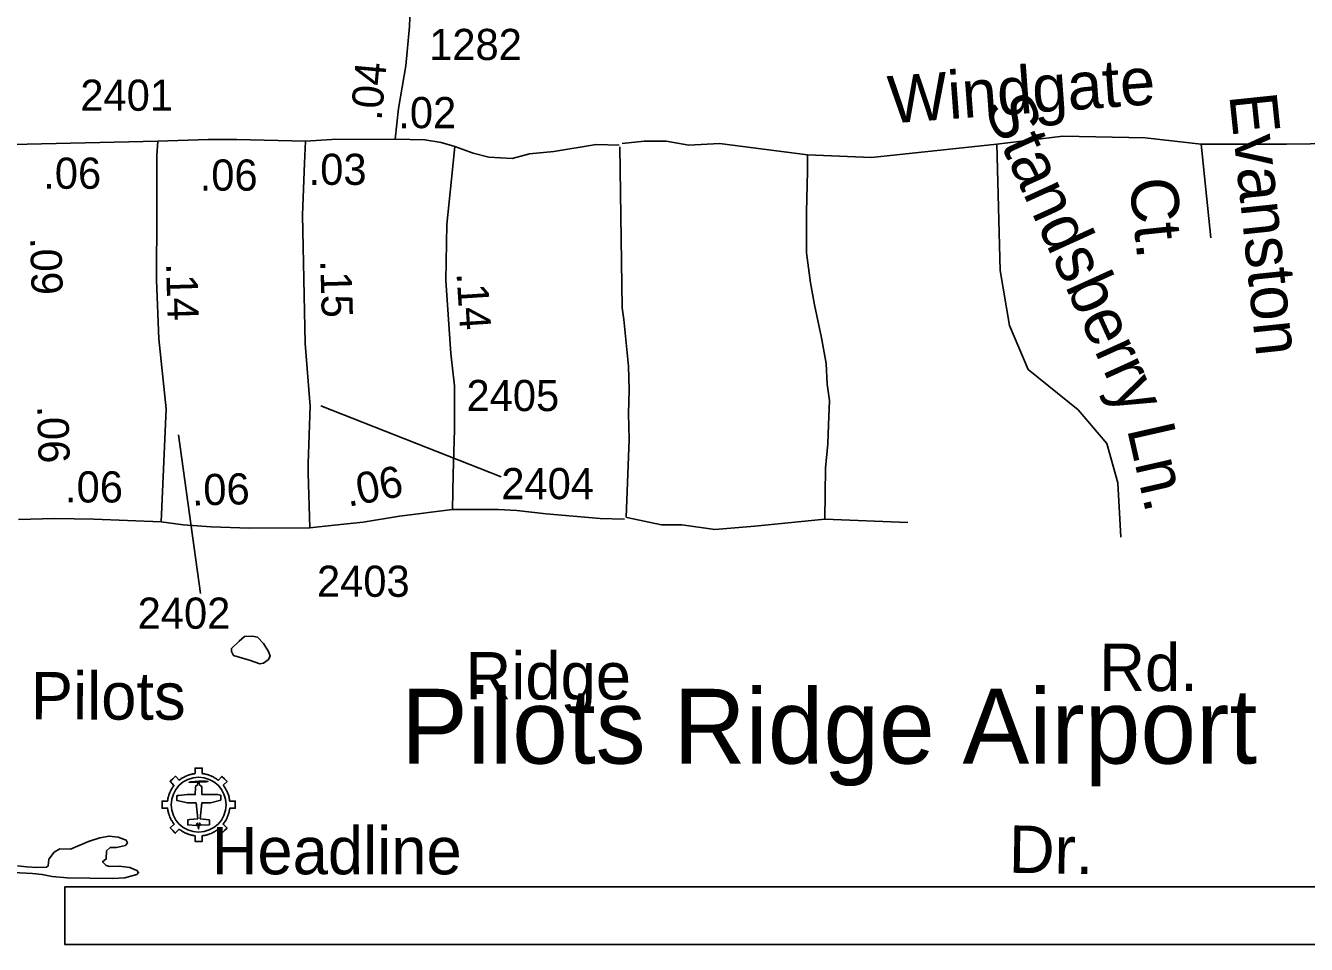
# Model space of a CAD drawing. Extents: x 2290055 to 2389491, y 66597 to 237875.
# Drawn here: x 2329939 to 2332508, y 130723 to 132566 of the extents above; entities that cross this region are included whole.
import ezdxf

# ---------------------------------------------------------------- set-up
doc = ezdxf.new("R2010")
doc.units = 0
for name, color, linetype in [('Exist Aviation Commercial or Municipal CELL', 7, 'Continuous'), ('Exist Aviation Commercial or Municipal Label', 7, 'Continuous'), ('Exist Aviation Commercial or Municipal Perimeter Paved', 7, 'Continuous'), ('Exist Hydrographic Pond Under 1500 Sq Ft', 7, 'Continuous'), ('Exist Road Non-System Type 51', 7, 'Continuous'), ('Exist Road Non-System Type 51 Label', 7, 'Continuous'), ('Exist Road Secondary Mileage Hundredths English Label', 7, 'Continuous'), ('Exist Road Secondary Type 51 Attributed', 7, 'Continuous'), ('Exist Road Secondary Type 51 Number Label', 7, 'Continuous')]:
    doc.layers.add(name, color=color, linetype=linetype)

msp = doc.modelspace()

# ---------------------------------------------------------------- linework, layer by layer
at = {"layer": 'Exist Aviation Commercial or Municipal CELL'}
msp.add_line((2330278.8, 131065.9), (2330278.8, 131076.8), dxfattribs=at)
for points in [[(2330256.1, 130948.1), (2330258.5, 130946.9), (2330259.7, 130946.3), (2330260.3, 130946.1), (2330262.4, 130945.2), (2330262.6, 130945.1), (2330263.2, 130944.9), (2330264.7, 130944.3), (2330265.7, 130943.9), (2330267.3, 130943.4), (2330268.7, 130943), (2330269.6, 130942.7), (2330271.6, 130942.2), (2330272.1, 130942.1), (2330273, 130941.9), (2330274.3, 130941.7), (2330274.7, 130941.6), (2330275.4, 130941.5), (2330276.2, 130941.3), (2330278.1, 130941), (2330278.9, 130941), (2330278.8, 130929.8), (2330286, 130929.8), (2330293.2, 130929.8), (2330293.2, 130940.9), (2330295.2, 130941.2), (2330297.1, 130941.6), (2330298.1, 130941.7), (2330298.4, 130941.8), (2330299, 130941.9), (2330299.8, 130942.1), (2330300.9, 130942.3), (2330301.6, 130942.5), (2330303.2, 130943), (2330304.7, 130943.4), (2330305.2, 130943.6), (2330308.2, 130944.6), (2330310.8, 130945.6), (2330312.3, 130946.3), (2330314.2, 130947.2), (2330316.1, 130948.2), (2330317.5, 130949), (2330319.2, 130950), (2330320.7, 130951), (2330322.6, 130952.3), (2330324.2, 130953.6), (2330325, 130954.2), (2330332.8, 130946.2), (2330338, 130951.3), (2330343, 130956.5), (2330335, 130964.2), (2330336.5, 130966), (2330337.5, 130967.5), (2330338.7, 130969.2), (2330339.7, 130970.9), (2330340.2, 130971.6), (2330341, 130973.1), (2330341.8, 130974.7), (2330342.3, 130975.8), (2330343, 130977), (2330343.5, 130978.3), (2330344.5, 130980.7), (2330344.8, 130981.6), (2330345.4, 130983.1), (2330345.8, 130984.3), (2330346, 130985), (2330346.3, 130986), (2330346.6, 130987), (2330346.9, 130988.5), (2330347.3, 130989.9), (2330347.9, 130993), (2330348, 130993.5), (2330348.2, 130995.3), (2330348.3, 130996), (2330359.5, 130996.1), (2330359.5, 131003.3), (2330359.5, 131010.5), (2330348.3, 131010.5), (2330348.1, 131011.7), (2330347.9, 131013.2), (2330347.8, 131013.9), (2330347.5, 131015.7), (2330347.4, 131016.3), (2330347.2, 131017), (2330346.9, 131018.2), (2330346.6, 131019.6), (2330346.2, 131021), (2330345.6, 131022.8), (2330345.5, 131023.2), (2330345.1, 131024.4), (2330344.5, 131025.9), (2330343.8, 131027.6), (2330343.1, 131029.3), (2330342.3, 131030.9), (2330341.4, 131032.7), (2330340.6, 131034.1), (2330340.2, 131034.9), (2330339.9, 131035.4), (2330339.2, 131036.5), (2330338.3, 131038), (2330337.2, 131039.5), (2330336.2, 131040.8), (2330335.2, 131042.3), (2330343, 131050.1), (2330338, 131055.3), (2330332.6, 131060.1), (2330325.4, 131052.1), (2330324.2, 131053), (2330323, 131053.9), (2330322.5, 131054.3), (2330322.2, 131054.5), (2330321.6, 131054.9), (2330320.6, 131055.6), (2330319.6, 131056.2), (2330318.6, 131056.8), (2330317.2, 131057.7), (2330314.8, 131059), (2330313.7, 131059.6), (2330313.3, 131059.7), (2330311.8, 131060.4), (2330310.2, 131061.2), (2330307.9, 131062.1), (2330306.8, 131062.4), (2330305.5, 131062.9), (2330304.9, 131063.1), (2330303.1, 131063.6), (2330301.5, 131064.1), (2330300.9, 131064.2), (2330299.4, 131064.5), (2330297.8, 131064.9), (2330296.2, 131065.1), (2330295.1, 131065.3), (2330293.2, 131065.6), (2330293.2, 131076.8), (2330286, 131076.8), (2330278.8, 131076.8), (2330278.8, 131065.6), (2330278.5, 131065.6), (2330277.4, 131065.4), (2330276.2, 131065.2), (2330275.3, 131065.1), (2330274.6, 131065), (2330272.7, 131064.6), (2330271.7, 131064.4), (2330270.8, 131064.1), (2330268.9, 131063.6), (2330267.2, 131063.1), (2330265.9, 131062.7), (2330265.5, 131062.6), (2330263.3, 131061.7), (2330262.5, 131061.4), (2330262, 131061.2), (2330260.2, 131060.5), (2330258.9, 131059.9), (2330256.7, 131058.8), (2330255.5, 131058.1), (2330253.8, 131057.1), (2330252.6, 131056.4), (2330251.2, 131055.5), (2330250.2, 131054.8), (2330248.7, 131053.7), (2330247.9, 131053.1), (2330246.8, 131052.2), (2330239.3, 131060.2), (2330234, 131055.3), (2330228.7, 131050.4), (2330236.5, 131041.9), (2330235, 131039.7), (2330234.7, 131039.3), (2330234.4, 131039), (2330233.9, 131038.2), (2330233.7, 131037.8), (2330232.8, 131036.6), (2330231.5, 131034.3), (2330231.4, 131034.1), (2330231, 131033.5), (2330230.7, 131032.9), (2330229.7, 131031), (2330229.3, 131030.1), (2330228.1, 131027.5), (2330226.9, 131024.4), (2330226.4, 131022.8), (2330225.9, 131021.1), (2330225.7, 131020.6), (2330225.5, 131019.7), (2330225.1, 131018.3), (2330225, 131017.9), (2330224.5, 131015.6), (2330224.3, 131014.7), (2330224.2, 131014), (2330223.9, 131012.3), (2330223.9, 131011.8), (2330223.8, 131011.3), (2330223.7, 131010.5), (2330212.5, 131010.5), (2330212.5, 131003.3), (2330212.7, 130996.1), (2330223.7, 130996.4), (2330223.8, 130995.2), (2330223.9, 130994.4), (2330224, 130993.7), (2330224.4, 130991.7), (2330224.8, 130989.7), (2330225.2, 130987.8), (2330225.7, 130985.8), (2330226.2, 130984.4), (2330226.8, 130982.7), (2330227, 130982.1), (2330227.5, 130980.7), (2330228.4, 130978.5), (2330229.4, 130976.2), (2330230.3, 130974.4), (2330230.7, 130973.8), (2330231, 130973.1), (2330231.7, 130971.9), (2330231.9, 130971.6), (2330232.7, 130970.1), (2330233.7, 130968.6), (2330234.5, 130967.4), (2330234.7, 130967.1), (2330235.7, 130965.8), (2330236, 130965.4), (2330236.5, 130964.8), (2330237.1, 130964), (2330229.1, 130956.6), (2330234, 130951.3), (2330239, 130946.1), (2330247.2, 130953.9), (2330247.9, 130953.4), (2330248.3, 130953.1), (2330250, 130952), (2330251.5, 130950.9), (2330253.7, 130949.6)], [(2330256.1, 130948.1), (2330258.5, 130946.9), (2330259.7, 130946.3), (2330260.3, 130946.1), (2330262.4, 130945.2), (2330262.6, 130945.1), (2330263.2, 130944.9), (2330264.7, 130944.3), (2330265.7, 130943.9), (2330267.3, 130943.4), (2330268.7, 130943), (2330269.6, 130942.7), (2330271.6, 130942.2), (2330272.1, 130942.1), (2330273, 130941.9), (2330274.3, 130941.7), (2330274.7, 130941.6), (2330275.4, 130941.5), (2330276.2, 130941.3), (2330278.1, 130941), (2330278.9, 130941), (2330278.8, 130929.8), (2330286, 130929.8), (2330293.2, 130929.8), (2330293.2, 130940.9), (2330295.2, 130941.2), (2330297.1, 130941.6), (2330298.1, 130941.7), (2330298.4, 130941.8), (2330299, 130941.9), (2330299.8, 130942.1), (2330300.9, 130942.3), (2330301.6, 130942.5), (2330303.2, 130943), (2330304.7, 130943.4), (2330305.2, 130943.6), (2330308.2, 130944.6), (2330310.8, 130945.6), (2330312.3, 130946.3), (2330314.2, 130947.2), (2330316.1, 130948.2), (2330317.5, 130949), (2330319.2, 130950), (2330320.7, 130951), (2330322.6, 130952.3), (2330324.2, 130953.6), (2330325, 130954.2), (2330332.8, 130946.2), (2330338, 130951.3), (2330343, 130956.5), (2330335, 130964.2), (2330336.5, 130966), (2330337.5, 130967.5), (2330338.7, 130969.2), (2330339.7, 130970.9), (2330340.2, 130971.6), (2330341, 130973.1), (2330341.8, 130974.7), (2330342.3, 130975.8), (2330343, 130977), (2330343.5, 130978.3), (2330344.5, 130980.7), (2330344.8, 130981.6), (2330345.4, 130983.1), (2330345.8, 130984.3), (2330346, 130985), (2330346.3, 130986), (2330346.6, 130987), (2330346.9, 130988.5), (2330347.3, 130989.9), (2330347.9, 130993), (2330348, 130993.5), (2330348.2, 130995.3), (2330348.3, 130996), (2330359.5, 130996.1), (2330359.5, 131003.3), (2330359.5, 131010.5), (2330348.3, 131010.5), (2330348.1, 131011.7), (2330347.9, 131013.2), (2330347.8, 131013.9), (2330347.5, 131015.7), (2330347.4, 131016.3), (2330347.2, 131017), (2330346.9, 131018.2), (2330346.6, 131019.6), (2330346.2, 131021), (2330345.6, 131022.8), (2330345.5, 131023.2), (2330345.1, 131024.4), (2330344.5, 131025.9), (2330343.8, 131027.6), (2330343.1, 131029.3), (2330342.3, 131030.9), (2330341.4, 131032.7), (2330340.6, 131034.1), (2330340.2, 131034.9), (2330339.9, 131035.4), (2330339.2, 131036.5), (2330338.3, 131038), (2330337.2, 131039.5), (2330336.2, 131040.8), (2330335.2, 131042.3), (2330343, 131050.1), (2330338, 131055.3), (2330332.6, 131060.1), (2330325.4, 131052.1), (2330324.2, 131053), (2330323, 131053.9), (2330322.5, 131054.3), (2330322.2, 131054.5), (2330321.6, 131054.9), (2330320.6, 131055.6), (2330319.6, 131056.2), (2330318.6, 131056.8), (2330317.2, 131057.7), (2330314.8, 131059), (2330313.7, 131059.6), (2330313.3, 131059.7), (2330311.8, 131060.4), (2330310.2, 131061.2), (2330307.9, 131062.1), (2330306.8, 131062.4), (2330305.5, 131062.9), (2330304.9, 131063.1), (2330303.1, 131063.6), (2330301.5, 131064.1), (2330300.9, 131064.2), (2330299.4, 131064.5), (2330297.8, 131064.9), (2330296.2, 131065.1), (2330295.1, 131065.3), (2330293.2, 131065.6), (2330293.2, 131076.8), (2330286, 131076.8), (2330278.8, 131076.8), (2330278.8, 131065.6), (2330278.5, 131065.6), (2330277.4, 131065.4), (2330276.2, 131065.2), (2330275.3, 131065.1), (2330274.6, 131065), (2330272.7, 131064.6), (2330271.7, 131064.4), (2330270.8, 131064.1), (2330268.9, 131063.6), (2330267.2, 131063.1), (2330265.9, 131062.7), (2330265.5, 131062.6), (2330263.3, 131061.7), (2330262.5, 131061.4), (2330262, 131061.2), (2330260.2, 131060.5), (2330258.9, 131059.9), (2330256.7, 131058.8), (2330255.5, 131058.1), (2330253.8, 131057.1), (2330252.6, 131056.4), (2330251.2, 131055.5), (2330250.2, 131054.8), (2330248.7, 131053.7), (2330247.9, 131053.1), (2330246.8, 131052.2), (2330239.3, 131060.2), (2330234, 131055.3), (2330228.7, 131050.4), (2330236.5, 131041.9), (2330235, 131039.7), (2330234.7, 131039.3), (2330234.4, 131039), (2330233.9, 131038.2), (2330233.7, 131037.8), (2330232.8, 131036.6), (2330231.5, 131034.3), (2330231.4, 131034.1), (2330231, 131033.5), (2330230.7, 131032.9), (2330229.7, 131031), (2330229.3, 131030.1), (2330228.1, 131027.5), (2330226.9, 131024.4), (2330226.4, 131022.8), (2330225.9, 131021.1), (2330225.7, 131020.6), (2330225.5, 131019.7), (2330225.1, 131018.3), (2330225, 131017.9), (2330224.5, 131015.6), (2330224.3, 131014.7), (2330224.2, 131014), (2330223.9, 131012.3), (2330223.9, 131011.8), (2330223.8, 131011.3), (2330223.7, 131010.5), (2330212.5, 131010.5), (2330212.5, 131003.3), (2330212.7, 130996.1), (2330223.7, 130996.4), (2330223.8, 130995.2), (2330223.9, 130994.4), (2330224, 130993.7), (2330224.4, 130991.7), (2330224.8, 130989.7), (2330225.2, 130987.8), (2330225.7, 130985.8), (2330226.2, 130984.4), (2330226.8, 130982.7), (2330227, 130982.1), (2330227.5, 130980.7), (2330228.4, 130978.5), (2330229.4, 130976.2), (2330230.3, 130974.4), (2330230.7, 130973.8), (2330231, 130973.1), (2330231.7, 130971.9), (2330231.9, 130971.6), (2330232.7, 130970.1), (2330233.7, 130968.6), (2330234.5, 130967.4), (2330234.7, 130967.1), (2330235.7, 130965.8), (2330236, 130965.4), (2330236.5, 130964.8), (2330237.1, 130964), (2330229.1, 130956.6), (2330234, 130951.3), (2330239, 130946.1), (2330247.2, 130953.9), (2330247.9, 130953.4), (2330248.3, 130953.1), (2330250, 130952), (2330251.5, 130950.9), (2330253.7, 130949.6)], [(2330280.7, 131006.7), (2330284.1, 130975.2), (2330268.2, 130973.9), (2330264.5, 130973), (2330264, 130969.4), (2330264, 130962.7), (2330281.1, 130961.3), (2330283.8, 130966.5), (2330285.7, 130954.6), (2330286, 130954.6), (2330287.9, 130966.5), (2330290.3, 130962.3), (2330307.7, 130963.2), (2330307.7, 130971.1), (2330306.9, 130973.2), (2330289.1, 130974.8), (2330292.2, 131006.7), (2330309.7, 131006.7), (2330330.3, 131012.5), (2330330.3, 131020.7), (2330329.8, 131022.6), (2330324.3, 131023.6), (2330309.1, 131023.6), (2330292.6, 131023.6), (2330292.2, 131038), (2330290.8, 131041.4), (2330287.8, 131042.5), (2330287.2, 131047.2), (2330285.7, 131048.8), (2330300.9, 131048.9), (2330305, 131049.5), (2330300.4, 131050.3), (2330285.6, 131050.6), (2330270.1, 131049.4), (2330266.9, 131048.3), (2330270, 131048.1), (2330285.5, 131048.7), (2330284.4, 131047.2), (2330283.8, 131042.5), (2330280.6, 131041.4), (2330279.5, 131038), (2330279.1, 131023.6), (2330262.7, 131023.6), (2330246.1, 131021.9), (2330243.4, 131021.8), (2330242.4, 131021.2), (2330242.1, 131020), (2330242.1, 131012), (2330263.5, 131006.7)]]:
    msp.add_lwpolyline(points, close=True, dxfattribs=at)
msp.add_circle((2330286, 131003.3), 55, dxfattribs=at)
msp.add_circle((2330286, 131003.3), 55, dxfattribs=at)
at = {"layer": 'Exist Aviation Commercial or Municipal Perimeter Paved'}
for points in [[(2331287.8, 130838.4), (2330017.6, 130838.4), (2330017.6, 130723.1), (2331023.6, 130723.1)], [(2331023.6, 130723.1), (2332852.8, 130723.1), (2332852.8, 130838.4), (2331287.8, 130838.4)]]:
    msp.add_lwpolyline(points, dxfattribs=at)
at = {"layer": 'Exist Hydrographic Pond Under 1500 Sq Ft'}
for points in [[(2330409, 131285.8), (2330389.7, 131292.6), (2330356, 131302.2), (2330352, 131310.4), (2330352, 131316.4), (2330367, 131331.3), (2330378, 131340.5), (2330394, 131341.2), (2330404, 131339.6), (2330416.2, 131326.7), (2330426, 131310.7), (2330429.7, 131301.4), (2330425.2, 131293.7), (2330416, 131287.2), (2330409, 131285.8)], [(2329922.5, 130880.5), (2329941, 130878.4), (2329961.5, 130877.4), (2329980.7, 130877.7), (2329984.2, 130880.5), (2329985.5, 130893.8), (2329996, 130907.8), (2330007.5, 130915.1), (2330028.7, 130914), (2330065, 130929.5), (2330087.5, 130936.5), (2330106.5, 130940.3), (2330124.7, 130938.2), (2330140.7, 130932.2), (2330143, 130926.9), (2330139, 130921.4), (2330121.2, 130917.6), (2330108.5, 130917.2), (2330101, 130910.6), (2330100.7, 130894.6), (2330093.5, 130888.7), (2330100.5, 130881.6), (2330108.2, 130879.3), (2330126.5, 130880.2), (2330147.7, 130877.6), (2330162.2, 130871), (2330165.5, 130867.2), (2330162, 130863.1), (2330138.2, 130856.7), (2330113.2, 130855.1)], [(2330113.2, 130855.1), (2330022.5, 130856.4), (2329992.5, 130859), (2329972, 130863.3), (2329953, 130865.4), (2329887.5, 130868.6)]]:
    msp.add_lwpolyline(points, dxfattribs=at)
at = {"layer": 'Exist Road Non-System Type 51'}
msp.add_line((2331541.5, 131575.9), (2331708.4, 131569.6), dxfattribs=at)
for points in [[(2331135.3, 132329.1), (2331179.4, 132333.8), (2331223.5, 132333.8), (2331269.2, 132325.9), (2331330.6, 132329.1), (2331506.9, 132307)], [(2331506.9, 132307), (2331635.2, 132301.5), (2331887, 132327.9), (2332019.3, 132344), (2332183.9, 132340.8), (2332296.8, 132327.9), (2332467.9, 132327.9), (2332706.7, 132331.1), (2332956.7, 132345.2)], [(2330799.5, 132323.4), (2330836.2, 132310.2), (2330867.7, 132302.3), (2330914.9, 132299.1), (2330949.5, 132308.6), (2330998.3, 132313.3), (2331083.4, 132327.5), (2331129, 132325.9)], [(2331130.6, 132322.8), (2331135.3, 131999.7), (2331138.5, 131976.1), (2331147.9, 131883.1), (2331149.5, 131835.9), (2331147.9, 131787), (2331149.5, 131736.6), (2331143.2, 131579)], [(2331506.9, 132307), (2331506.9, 132273.9), (2331505.3, 132192), (2331505.3, 132110), (2331513.2, 132050.2), (2331521.1, 132006), (2331535.2, 131939.9), (2331544.7, 131887.9), (2331546.3, 131846.9), (2331551, 131813.8), (2331549.4, 131765), (2331547.8, 131727.1), (2331543.1, 131678.3), (2331541.5, 131575.9)], [(2331887, 132327.9), (2331893.4, 132074.6), (2331912.3, 131964.3), (2331949.8, 131876), (2332049.8, 131795.3), (2332107.6, 131727.9), (2332129.6, 131649.1), (2332135.5, 131539.9)], [(2332296.8, 132327.9), (2332316.2, 132140.5)], [(2330795.2, 131595.2), (2330840.8, 131595.2), (2330886.4, 131595.2), (2330924.3, 131593.2), (2330982.6, 131586.9), (2331091.2, 131577.4), (2331140, 131575.9)], [(2331144.8, 131579), (2331214, 131564.8), (2331255, 131564.8), (2331321.1, 131555.4), (2331401.4, 131561.7), (2331541.5, 131575.9)]]:
    msp.add_lwpolyline(points, dxfattribs=at)
at = {"layer": 'Exist Road Secondary Type 51 Attributed'}
msp.add_line((2330203.9, 132333.9), (2329912.8, 132327.7), dxfattribs=at)
for points in [[(2330723.7, 132746.8), (2330713, 132674.4), (2330708.7, 132564.3)], [(2330708.7, 132564.3), (2330701.5, 132485), (2330686.5, 132399.8), (2330679.8, 132338.3)], [(2330210.9, 131570.6), (2330221.1, 131797.2), (2330205.9, 131937.3), (2330201.6, 132055.4), (2330202.1, 132192.4), (2330202.1, 132304.5), (2330203.9, 132333.9)], [(2330500.5, 132334), (2330362.5, 132337.7), (2330304.8, 132337.7), (2330203.9, 132333.9)], [(2330508.7, 131558.3), (2330505.4, 131668), (2330505.4, 131687.5), (2330509.8, 131802.7), (2330499.9, 131928.2), (2330494.5, 132186.3), (2330498.1, 132289.9), (2330500.5, 132334)], [(2330679.8, 132338.3), (2330553.4, 132337.7), (2330500.5, 132334)], [(2330679.8, 132338.3), (2330739.5, 132336.7), (2330772.4, 132331.4), (2330799.5, 132323.4)], [(2330799.5, 132323.4), (2330793.1, 132257.7), (2330784, 132166.8), (2330781.6, 132054.3), (2330791.9, 131908.3), (2330799.1, 131843.3), (2330799.1, 131754.8), (2330796.6, 131666.3), (2330795.2, 131595.2)], [(2330795.2, 131595.2), (2330688.8, 131582.2), (2330616.1, 131570.2), (2330557.5, 131563.7), (2330508.7, 131558.3)], [(2329924.5, 131575), (2329996.9, 131577.1), (2330075.8, 131576), (2330210.9, 131570.6)], [(2330508.7, 131558.3), (2330388.3, 131557.9), (2330311.1, 131560.5), (2330254.7, 131564.8), (2330210.9, 131570.6)]]:
    msp.add_lwpolyline(points, dxfattribs=at)
at = {"layer": 'Exist Road Secondary Type 51 Number Label'}
for p, q in [((2330530.8, 131803.5), (2330892.7, 131660.9)), ((2330245.6, 131745), (2330289.5, 131427))]:
    msp.add_line(p, q, dxfattribs=at)

# ---------------------------------------------------------------- texts
at = {"layer": 'Exist Aviation Commercial or Municipal Label'}
msp.add_text('Pilots Ridge Airport', height=150, dxfattribs=at).set_placement((2330691.9, 131085.7))
at = {"layer": 'Exist Road Non-System Type 51 Label'}
for s, rotation, p in [('Windgate', 4.1991, (2331671.9, 132369.5)), ('Standsberry', 294.3988, (2331859.7, 132403.8)), ('Evanston', 275.9467, (2332352.7, 132427)), ('Ct.', 275.9467, (2332152.1, 132256.6)), ('Ln.', 282.8058, (2332147.4, 131757.3)), ('Rd.', 359.9051, (2332092.1, 131231.3)), ('Pilots', 359.8386, (2329949.2, 131174.5)), ('Dr.', 359.0426, (2331910.2, 130866.9))]:
    msp.add_text(s, height=95, rotation=rotation, dxfattribs=at).set_placement(p)
for s, p in [('Ridge', (2330821.2, 131214.3)), ('Headline', (2330312.1, 130863.7))]:
    msp.add_text(s, height=95, dxfattribs=at).set_placement(p)
at = {"layer": 'Exist Road Secondary Mileage Hundredths English Label'}
for s, rotation, p in [('.04', 84.809, (2330652.6, 132374.2)), ('.02', 0, (2330686.4, 132360.1)), ('.03', 0, (2330506.6, 132246.4)), ('.06', 0, (2329974.3, 132238.6)), ('.06', 0, (2330288.1, 132234.9)), ('.09', 271.6357, (2329947.9, 132140.9)), ('.14', 271.6357, (2330220.6, 132089.4)), ('.15', 271.6357, (2330529.8, 132095.2)), ('.14', 273.6891, (2330803, 132069.5)), ('.06', 271.6357, (2329962, 131803.3)), ('.06', 0, (2330018, 131609.4)), ('.06', 1.4361, (2330272.9, 131603.1)), ('.06', 11.3168, (2330585.9, 131600.5))]:
    msp.add_text(s, height=62.5, rotation=rotation, dxfattribs=at).set_placement(p)
at = {"layer": 'Exist Road Secondary Type 51 Number Label'}
for s, p in [('1282', (2330748.3, 132496.8)), ('2401', (2330048.7, 132395)), ('2405', (2330823.1, 131792.7)), ('2404', (2330893, 131616)), ('2403', (2330523.3, 131420.2)), ('2402', (2330163.7, 131356.2))]:
    msp.add_text(s, height=62.5, dxfattribs=at).set_placement(p)

doc.saveas('drawing.dxf')
